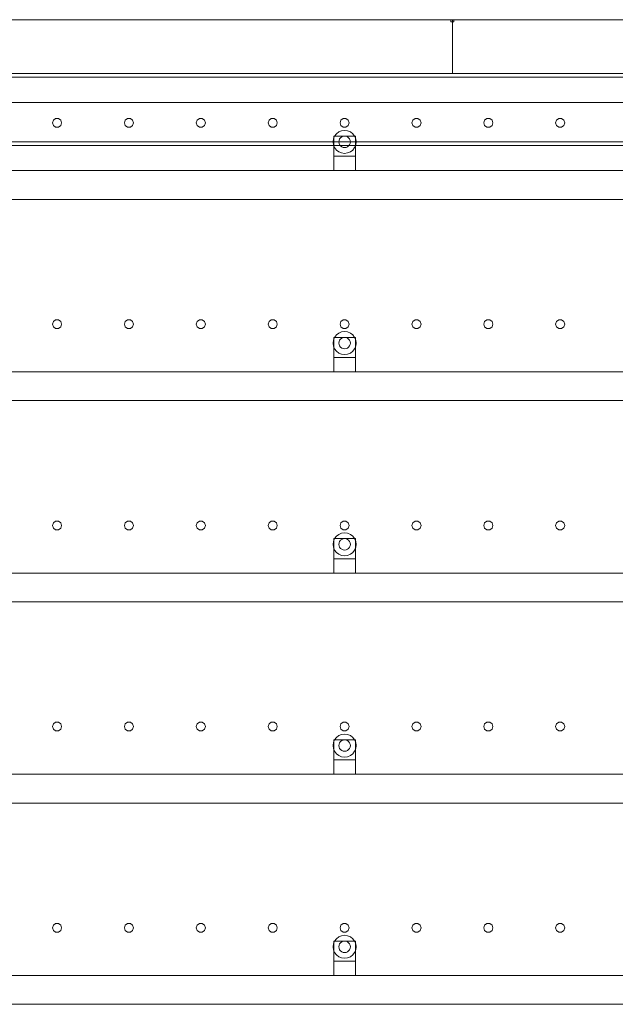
# Model space of a CAD drawing. Header units: millimetres. Extents: x -4395 to 65662, y -65530 to 6847.
# Tile 996 of 1034: x 55609 to 56438, y 1630 to 3000. Entities that reach past the tile are written whole.
import ezdxf

# ---------------------------------------------------------------- set-up
doc = ezdxf.new("R2010")
doc.units = ezdxf.units.MM
doc.layers.add('lateral_secador', color=7, linetype='Continuous', lineweight=0)

msp = doc.modelspace()

# ---------------------------------------------------------------- linework, layer by layer
at = {"layer": 'lateral_secador'}
for p, q in [((55211.134, 3000), (56211.134, 3000)), ((56209.134, 3000), (56213.134, 3000)), ((56209.134, 3000), (56209.134, 2997)), ((56209.134, 2997), (56213.134, 2997)), ((56211.134, 2925), (56211.134, 3000)), ((56211.134, 3000), (57211.134, 3000)), ((56213.134, 2997), (56213.134, 3000)), ((40461.134, 2925), (60461.134, 2925)), ((40461.134, 2920), (60461.134, 2920)), ((55211.134, 2925), (56211.134, 2925)), ((55561.134, 2925), (56461.134, 2925)), ((56211.134, 2925), (57211.134, 2925)), ((40461.134, 2885), (60461.134, 2885)), ((55655.997, 2860.082), (55654.784, 2856.35)), ((55654.784, 2856.35), (55655.997, 2852.618)), ((55659.172, 2862.389), (55655.997, 2860.082)), ((55655.997, 2852.618), (55659.172, 2850.311)), ((55663.096, 2862.389), (55659.172, 2862.389)), ((55659.172, 2850.311), (55663.096, 2850.311)), ((55666.271, 2860.082), (55663.096, 2862.389)), ((55663.096, 2850.311), (55666.271, 2852.618)), ((55667.484, 2856.35), (55666.271, 2860.082)), ((55666.271, 2852.618), (55667.484, 2856.35)), ((55755.997, 2860.082), (55754.784, 2856.35)), ((55754.784, 2856.35), (55755.997, 2852.618)), ((55759.172, 2862.389), (55755.997, 2860.082)), ((55755.997, 2852.618), (55759.172, 2850.311)), ((55763.096, 2862.389), (55759.172, 2862.389)), ((55759.172, 2850.311), (55763.096, 2850.311)), ((55766.271, 2860.082), (55763.096, 2862.389)), ((55763.096, 2850.311), (55766.271, 2852.618)), ((55767.484, 2856.35), (55766.271, 2860.082)), ((55766.271, 2852.618), (55767.484, 2856.35)), ((55855.997, 2860.082), (55854.784, 2856.35)), ((55854.784, 2856.35), (55855.997, 2852.618)), ((55859.172, 2862.389), (55855.997, 2860.082)), ((55855.997, 2852.618), (55859.172, 2850.311)), ((55863.096, 2862.389), (55859.172, 2862.389)), ((55859.172, 2850.311), (55863.096, 2850.311)), ((55866.271, 2860.082), (55863.096, 2862.389)), ((55863.096, 2850.311), (55866.271, 2852.618)), ((55867.484, 2856.35), (55866.271, 2860.082)), ((55866.271, 2852.618), (55867.484, 2856.35)), ((55955.997, 2860.082), (55954.784, 2856.35)), ((55954.784, 2856.35), (55955.997, 2852.618)), ((55959.172, 2862.389), (55955.997, 2860.082)), ((55955.997, 2852.618), (55959.172, 2850.311)), ((55963.096, 2862.389), (55959.172, 2862.389)), ((55959.172, 2850.311), (55963.096, 2850.311)), ((55966.271, 2860.082), (55963.096, 2862.389)), ((55963.096, 2850.311), (55966.271, 2852.618)), ((55967.484, 2856.35), (55966.271, 2860.082)), ((55966.271, 2852.618), (55967.484, 2856.35)), ((56055.997, 2860.082), (56054.784, 2856.35)), ((56054.784, 2856.35), (56055.997, 2852.618)), ((56059.172, 2862.389), (56055.997, 2860.082)), ((56055.997, 2852.618), (56059.172, 2850.311)), ((56063.096, 2862.389), (56059.172, 2862.389)), ((56059.172, 2850.311), (56063.096, 2850.311)), ((56066.271, 2860.082), (56063.096, 2862.389)), ((56063.096, 2850.311), (56066.271, 2852.618)), ((56067.484, 2856.35), (56066.271, 2860.082)), ((56066.271, 2852.618), (56067.484, 2856.35)), ((56155.997, 2860.082), (56154.784, 2856.35)), ((56154.784, 2856.35), (56155.997, 2852.618)), ((56159.172, 2862.389), (56155.997, 2860.082)), ((56155.997, 2852.618), (56159.172, 2850.311)), ((56163.096, 2862.389), (56159.172, 2862.389)), ((56159.172, 2850.311), (56163.096, 2850.311)), ((56166.271, 2860.082), (56163.096, 2862.389)), ((56163.096, 2850.311), (56166.271, 2852.618)), ((56167.484, 2856.35), (56166.271, 2860.082)), ((56166.271, 2852.618), (56167.484, 2856.35)), ((56255.997, 2860.082), (56254.784, 2856.35)), ((56254.784, 2856.35), (56255.997, 2852.618)), ((56259.172, 2862.389), (56255.997, 2860.082)), ((56255.997, 2852.618), (56259.172, 2850.311)), ((56263.096, 2862.389), (56259.172, 2862.389)), ((56259.172, 2850.311), (56263.096, 2850.311)), ((56266.271, 2860.082), (56263.096, 2862.389)), ((56263.096, 2850.311), (56266.271, 2852.618)), ((56267.484, 2856.35), (56266.271, 2860.082)), ((56266.271, 2852.618), (56267.484, 2856.35)), ((56355.997, 2860.082), (56354.784, 2856.35)), ((56354.784, 2856.35), (56355.997, 2852.618)), ((56359.172, 2862.389), (56355.997, 2860.082)), ((56355.997, 2852.618), (56359.172, 2850.311)), ((56363.096, 2862.389), (56359.172, 2862.389)), ((56359.172, 2850.311), (56363.096, 2850.311)), ((56366.271, 2860.082), (56363.096, 2862.389)), ((56363.096, 2850.311), (56366.271, 2852.618)), ((56367.484, 2856.35), (56366.271, 2860.082)), ((56366.271, 2852.618), (56367.484, 2856.35)), ((56047.277, 2838), (56045.679, 2834.141)), ((56046.134, 2838), (56076.134, 2838)), ((56046.134, 2838), (56046.134, 2810)), ((56049.82, 2841.314), (56047.277, 2838)), ((56053.134, 2843.856), (56049.82, 2841.314)), ((56056.993, 2845.455), (56053.134, 2843.856)), ((56057.134, 2836.928), (56055.477, 2835.657)), ((56061.134, 2846), (56056.993, 2845.455)), ((56059.063, 2837.727), (56057.134, 2836.928)), ((56061.134, 2838), (56059.063, 2837.727)), ((56065.275, 2845.455), (56061.134, 2846)), ((56063.204, 2837.727), (56061.134, 2838)), ((56065.134, 2836.928), (56063.204, 2837.727)), ((56066.791, 2835.657), (56065.134, 2836.928)), ((56069.134, 2843.856), (56065.275, 2845.455)), ((56072.448, 2841.314), (56069.134, 2843.856)), ((56074.99, 2838), (56072.448, 2841.314)), ((56076.589, 2834.141), (56074.99, 2838)), ((56076.134, 2810), (56076.134, 2838)), ((40461.134, 2830), (60461.134, 2830)), ((40461.134, 2825), (60461.134, 2825)), ((56045.679, 2834.141), (56045.134, 2830)), ((56045.134, 2830), (56045.679, 2825.859)), ((56045.679, 2825.859), (56047.277, 2822)), ((56053.406, 2832.071), (56053.134, 2830)), ((56053.134, 2830), (56053.406, 2827.929)), ((56054.206, 2834), (56053.406, 2832.071)), ((56053.406, 2827.929), (56054.206, 2826)), ((56055.477, 2835.657), (56054.206, 2834)), ((56054.206, 2826), (56055.477, 2824.343)), ((56055.477, 2824.343), (56057.134, 2823.072)), ((56057.134, 2823.072), (56059.063, 2822.273)), ((56059.063, 2822.273), (56061.134, 2822)), ((56061.134, 2822), (56063.204, 2822.273)), ((56063.204, 2822.273), (56065.134, 2823.072)), ((56065.134, 2823.072), (56066.791, 2824.343)), ((56068.062, 2834), (56066.791, 2835.657)), ((56066.791, 2824.343), (56068.062, 2826)), ((56068.861, 2832.071), (56068.062, 2834)), ((56068.062, 2826), (56068.861, 2827.929)), ((56069.134, 2830), (56068.861, 2832.071)), ((56068.861, 2827.929), (56069.134, 2830)), ((56074.99, 2822), (56076.589, 2825.859)), ((56077.134, 2830), (56076.589, 2834.141)), ((56076.589, 2825.859), (56077.134, 2830)), ((56046.134, 2810), (56076.134, 2810)), ((56046.134, 2810), (56046.134, 2790)), ((56047.277, 2822), (56049.82, 2818.686)), ((56049.82, 2818.686), (56053.134, 2816.144)), ((56053.134, 2816.144), (56056.993, 2814.545)), ((56056.993, 2814.545), (56061.134, 2814)), ((56061.134, 2814), (56065.275, 2814.545)), ((56065.275, 2814.545), (56069.134, 2816.144)), ((56069.134, 2816.144), (56072.448, 2818.686)), ((56072.448, 2818.686), (56074.99, 2822)), ((56076.134, 2790), (56076.134, 2810)), ((40811.134, 2790), (60111.134, 2790)), ((56046.134, 2790), (56076.134, 2790)), ((40811.134, 2750), (60111.134, 2750)), ((55655.997, 2580.082), (55654.784, 2576.35)), ((55654.784, 2576.35), (55655.997, 2572.618)), ((55659.172, 2582.389), (55655.997, 2580.082)), ((55663.096, 2582.389), (55659.172, 2582.389)), ((55666.271, 2580.082), (55663.096, 2582.389)), ((55667.484, 2576.35), (55666.271, 2580.082)), ((55666.271, 2572.618), (55667.484, 2576.35)), ((55755.997, 2580.082), (55754.784, 2576.35)), ((55754.784, 2576.35), (55755.997, 2572.618)), ((55759.172, 2582.389), (55755.997, 2580.082)), ((55763.096, 2582.389), (55759.172, 2582.389)), ((55766.271, 2580.082), (55763.096, 2582.389)), ((55767.484, 2576.35), (55766.271, 2580.082)), ((55766.271, 2572.618), (55767.484, 2576.35)), ((55855.997, 2580.082), (55854.784, 2576.35)), ((55854.784, 2576.35), (55855.997, 2572.618)), ((55859.172, 2582.389), (55855.997, 2580.082)), ((55863.096, 2582.389), (55859.172, 2582.389)), ((55866.271, 2580.082), (55863.096, 2582.389)), ((55867.484, 2576.35), (55866.271, 2580.082)), ((55866.271, 2572.618), (55867.484, 2576.35)), ((55955.997, 2580.082), (55954.784, 2576.35)), ((55954.784, 2576.35), (55955.997, 2572.618)), ((55959.172, 2582.389), (55955.997, 2580.082)), ((55963.096, 2582.389), (55959.172, 2582.389)), ((55966.271, 2580.082), (55963.096, 2582.389)), ((55967.484, 2576.35), (55966.271, 2580.082)), ((55966.271, 2572.618), (55967.484, 2576.35)), ((56055.997, 2580.082), (56054.784, 2576.35)), ((56054.784, 2576.35), (56055.997, 2572.618)), ((56059.172, 2582.389), (56055.997, 2580.082)), ((56063.096, 2582.389), (56059.172, 2582.389)), ((56066.271, 2580.082), (56063.096, 2582.389)), ((56067.484, 2576.35), (56066.271, 2580.082)), ((56066.271, 2572.618), (56067.484, 2576.35)), ((56155.997, 2580.082), (56154.784, 2576.35)), ((56154.784, 2576.35), (56155.997, 2572.618)), ((56159.172, 2582.389), (56155.997, 2580.082)), ((56163.096, 2582.389), (56159.172, 2582.389)), ((56166.271, 2580.082), (56163.096, 2582.389)), ((56167.484, 2576.35), (56166.271, 2580.082)), ((56166.271, 2572.618), (56167.484, 2576.35)), ((56255.997, 2580.082), (56254.784, 2576.35)), ((56254.784, 2576.35), (56255.997, 2572.618)), ((56259.172, 2582.389), (56255.997, 2580.082)), ((56263.096, 2582.389), (56259.172, 2582.389)), ((56266.271, 2580.082), (56263.096, 2582.389)), ((56267.484, 2576.35), (56266.271, 2580.082)), ((56266.271, 2572.618), (56267.484, 2576.35)), ((56355.997, 2580.082), (56354.784, 2576.35)), ((56354.784, 2576.35), (56355.997, 2572.618)), ((56359.172, 2582.389), (56355.997, 2580.082)), ((56363.096, 2582.389), (56359.172, 2582.389)), ((56366.271, 2580.082), (56363.096, 2582.389)), ((56367.484, 2576.35), (56366.271, 2580.082)), ((56366.271, 2572.618), (56367.484, 2576.35)), ((55655.997, 2572.618), (55659.172, 2570.311)), ((55659.172, 2570.311), (55663.096, 2570.311)), ((55663.096, 2570.311), (55666.271, 2572.618)), ((55755.997, 2572.618), (55759.172, 2570.311)), ((55759.172, 2570.311), (55763.096, 2570.311)), ((55763.096, 2570.311), (55766.271, 2572.618)), ((55855.997, 2572.618), (55859.172, 2570.311)), ((55859.172, 2570.311), (55863.096, 2570.311)), ((55863.096, 2570.311), (55866.271, 2572.618)), ((55955.997, 2572.618), (55959.172, 2570.311)), ((55959.172, 2570.311), (55963.096, 2570.311)), ((55963.096, 2570.311), (55966.271, 2572.618)), ((56053.134, 2563.856), (56049.82, 2561.314)), ((56056.993, 2565.455), (56053.134, 2563.856)), ((56055.997, 2572.618), (56059.172, 2570.311)), ((56061.134, 2566), (56056.993, 2565.455)), ((56059.172, 2570.311), (56063.096, 2570.311)), ((56065.275, 2565.455), (56061.134, 2566)), ((56063.096, 2570.311), (56066.271, 2572.618)), ((56069.134, 2563.856), (56065.275, 2565.455)), ((56072.448, 2561.314), (56069.134, 2563.856)), ((56155.997, 2572.618), (56159.172, 2570.311)), ((56159.172, 2570.311), (56163.096, 2570.311)), ((56163.096, 2570.311), (56166.271, 2572.618)), ((56255.997, 2572.618), (56259.172, 2570.311)), ((56259.172, 2570.311), (56263.096, 2570.311)), ((56263.096, 2570.311), (56266.271, 2572.618)), ((56355.997, 2572.618), (56359.172, 2570.311)), ((56359.172, 2570.311), (56363.096, 2570.311)), ((56363.096, 2570.311), (56366.271, 2572.618)), ((56045.679, 2554.141), (56045.134, 2550)), ((56045.134, 2550), (56045.679, 2545.859)), ((56047.277, 2558), (56045.679, 2554.141)), ((56046.134, 2558), (56076.134, 2558)), ((56046.134, 2558), (56046.134, 2530)), ((56049.82, 2561.314), (56047.277, 2558)), ((56053.406, 2552.071), (56053.134, 2550)), ((56053.134, 2550), (56053.406, 2547.929)), ((56054.206, 2554), (56053.406, 2552.071)), ((56055.477, 2555.657), (56054.206, 2554)), ((56057.134, 2556.928), (56055.477, 2555.657)), ((56059.063, 2557.727), (56057.134, 2556.928)), ((56061.134, 2558), (56059.063, 2557.727)), ((56063.204, 2557.727), (56061.134, 2558)), ((56065.134, 2556.928), (56063.204, 2557.727)), ((56066.791, 2555.657), (56065.134, 2556.928)), ((56068.062, 2554), (56066.791, 2555.657)), ((56068.861, 2552.071), (56068.062, 2554)), ((56069.134, 2550), (56068.861, 2552.071)), ((56068.861, 2547.929), (56069.134, 2550)), ((56074.99, 2558), (56072.448, 2561.314)), ((56076.589, 2554.141), (56074.99, 2558)), ((56076.134, 2530), (56076.134, 2558)), ((56077.134, 2550), (56076.589, 2554.141)), ((56076.589, 2545.859), (56077.134, 2550)), ((56045.679, 2545.859), (56047.277, 2542)), ((56047.277, 2542), (56049.82, 2538.686)), ((56049.82, 2538.686), (56053.134, 2536.144)), ((56053.134, 2536.144), (56056.993, 2534.545)), ((56053.406, 2547.929), (56054.206, 2546)), ((56054.206, 2546), (56055.477, 2544.343)), ((56055.477, 2544.343), (56057.134, 2543.072)), ((56056.993, 2534.545), (56061.134, 2534)), ((56057.134, 2543.072), (56059.063, 2542.273)), ((56059.063, 2542.273), (56061.134, 2542)), ((56061.134, 2542), (56063.204, 2542.273)), ((56061.134, 2534), (56065.275, 2534.545)), ((56063.204, 2542.273), (56065.134, 2543.072)), ((56065.134, 2543.072), (56066.791, 2544.343)), ((56065.275, 2534.545), (56069.134, 2536.144)), ((56066.791, 2544.343), (56068.062, 2546)), ((56068.062, 2546), (56068.861, 2547.929)), ((56069.134, 2536.144), (56072.448, 2538.686)), ((56072.448, 2538.686), (56074.99, 2542)), ((56074.99, 2542), (56076.589, 2545.859)), ((56046.134, 2530), (56076.134, 2530)), ((56046.134, 2530), (56046.134, 2510)), ((56076.134, 2510), (56076.134, 2530)), ((40811.134, 2510), (60111.134, 2510)), ((56046.134, 2510), (56076.134, 2510)), ((40811.134, 2470), (60111.134, 2470)), ((55659.172, 2302.389), (55655.997, 2300.082)), ((55663.096, 2302.389), (55659.172, 2302.389)), ((55666.271, 2300.082), (55663.096, 2302.389)), ((55759.172, 2302.389), (55755.997, 2300.082)), ((55763.096, 2302.389), (55759.172, 2302.389)), ((55766.271, 2300.082), (55763.096, 2302.389)), ((55859.172, 2302.389), (55855.997, 2300.082)), ((55863.096, 2302.389), (55859.172, 2302.389)), ((55866.271, 2300.082), (55863.096, 2302.389)), ((55959.172, 2302.389), (55955.997, 2300.082)), ((55963.096, 2302.389), (55959.172, 2302.389)), ((55966.271, 2300.082), (55963.096, 2302.389)), ((56059.172, 2302.389), (56055.997, 2300.082)), ((56063.096, 2302.389), (56059.172, 2302.389)), ((56066.271, 2300.082), (56063.096, 2302.389)), ((56159.172, 2302.389), (56155.997, 2300.082)), ((56163.096, 2302.389), (56159.172, 2302.389)), ((56166.271, 2300.082), (56163.096, 2302.389)), ((56259.172, 2302.389), (56255.997, 2300.082)), ((56263.096, 2302.389), (56259.172, 2302.389)), ((56266.271, 2300.082), (56263.096, 2302.389)), ((56359.172, 2302.389), (56355.997, 2300.082)), ((56363.096, 2302.389), (56359.172, 2302.389)), ((56366.271, 2300.082), (56363.096, 2302.389)), ((55655.997, 2300.082), (55654.784, 2296.35)), ((55654.784, 2296.35), (55655.997, 2292.618)), ((55655.997, 2292.618), (55659.172, 2290.311)), ((55659.172, 2290.311), (55663.096, 2290.311)), ((55663.096, 2290.311), (55666.271, 2292.618)), ((55667.484, 2296.35), (55666.271, 2300.082)), ((55666.271, 2292.618), (55667.484, 2296.35)), ((55755.997, 2300.082), (55754.784, 2296.35)), ((55754.784, 2296.35), (55755.997, 2292.618)), ((55755.997, 2292.618), (55759.172, 2290.311)), ((55759.172, 2290.311), (55763.096, 2290.311)), ((55763.096, 2290.311), (55766.271, 2292.618)), ((55767.484, 2296.35), (55766.271, 2300.082)), ((55766.271, 2292.618), (55767.484, 2296.35)), ((55855.997, 2300.082), (55854.784, 2296.35)), ((55854.784, 2296.35), (55855.997, 2292.618)), ((55855.997, 2292.618), (55859.172, 2290.311)), ((55859.172, 2290.311), (55863.096, 2290.311)), ((55863.096, 2290.311), (55866.271, 2292.618)), ((55867.484, 2296.35), (55866.271, 2300.082)), ((55866.271, 2292.618), (55867.484, 2296.35)), ((55955.997, 2300.082), (55954.784, 2296.35)), ((55954.784, 2296.35), (55955.997, 2292.618)), ((55955.997, 2292.618), (55959.172, 2290.311)), ((55959.172, 2290.311), (55963.096, 2290.311)), ((55963.096, 2290.311), (55966.271, 2292.618)), ((55967.484, 2296.35), (55966.271, 2300.082)), ((55966.271, 2292.618), (55967.484, 2296.35)), ((56055.997, 2300.082), (56054.784, 2296.35)), ((56054.784, 2296.35), (56055.997, 2292.618)), ((56055.997, 2292.618), (56059.172, 2290.311)), ((56059.172, 2290.311), (56063.096, 2290.311)), ((56063.096, 2290.311), (56066.271, 2292.618)), ((56067.484, 2296.35), (56066.271, 2300.082)), ((56066.271, 2292.618), (56067.484, 2296.35)), ((56155.997, 2300.082), (56154.784, 2296.35)), ((56154.784, 2296.35), (56155.997, 2292.618)), ((56155.997, 2292.618), (56159.172, 2290.311)), ((56159.172, 2290.311), (56163.096, 2290.311)), ((56163.096, 2290.311), (56166.271, 2292.618)), ((56167.484, 2296.35), (56166.271, 2300.082)), ((56166.271, 2292.618), (56167.484, 2296.35)), ((56255.997, 2300.082), (56254.784, 2296.35)), ((56254.784, 2296.35), (56255.997, 2292.618)), ((56255.997, 2292.618), (56259.172, 2290.311)), ((56259.172, 2290.311), (56263.096, 2290.311)), ((56263.096, 2290.311), (56266.271, 2292.618)), ((56267.484, 2296.35), (56266.271, 2300.082)), ((56266.271, 2292.618), (56267.484, 2296.35)), ((56355.997, 2300.082), (56354.784, 2296.35)), ((56354.784, 2296.35), (56355.997, 2292.618)), ((56355.997, 2292.618), (56359.172, 2290.311)), ((56359.172, 2290.311), (56363.096, 2290.311)), ((56363.096, 2290.311), (56366.271, 2292.618)), ((56367.484, 2296.35), (56366.271, 2300.082)), ((56366.271, 2292.618), (56367.484, 2296.35)), ((56047.277, 2278), (56045.679, 2274.141)), ((56046.134, 2278), (56076.134, 2278)), ((56046.134, 2278), (56046.134, 2250)), ((56049.82, 2281.314), (56047.277, 2278)), ((56053.134, 2283.856), (56049.82, 2281.314)), ((56056.993, 2285.455), (56053.134, 2283.856)), ((56055.477, 2275.657), (56054.206, 2274)), ((56057.134, 2276.928), (56055.477, 2275.657)), ((56061.134, 2286), (56056.993, 2285.455)), ((56059.063, 2277.727), (56057.134, 2276.928)), ((56061.134, 2278), (56059.063, 2277.727)), ((56065.275, 2285.455), (56061.134, 2286)), ((56063.204, 2277.727), (56061.134, 2278)), ((56065.134, 2276.928), (56063.204, 2277.727)), ((56066.791, 2275.657), (56065.134, 2276.928)), ((56069.134, 2283.856), (56065.275, 2285.455)), ((56068.062, 2274), (56066.791, 2275.657)), ((56072.448, 2281.314), (56069.134, 2283.856)), ((56074.99, 2278), (56072.448, 2281.314)), ((56076.589, 2274.141), (56074.99, 2278)), ((56076.134, 2250), (56076.134, 2278)), ((56045.679, 2274.141), (56045.134, 2270)), ((56045.134, 2270), (56045.679, 2265.859)), ((56045.679, 2265.859), (56047.277, 2262)), ((56047.277, 2262), (56049.82, 2258.686)), ((56053.406, 2272.071), (56053.134, 2270)), ((56053.134, 2270), (56053.406, 2267.929)), ((56054.206, 2274), (56053.406, 2272.071)), ((56053.406, 2267.929), (56054.206, 2266)), ((56054.206, 2266), (56055.477, 2264.343)), ((56055.477, 2264.343), (56057.134, 2263.072)), ((56057.134, 2263.072), (56059.063, 2262.273)), ((56059.063, 2262.273), (56061.134, 2262)), ((56061.134, 2262), (56063.204, 2262.273)), ((56063.204, 2262.273), (56065.134, 2263.072)), ((56065.134, 2263.072), (56066.791, 2264.343)), ((56066.791, 2264.343), (56068.062, 2266)), ((56068.861, 2272.071), (56068.062, 2274)), ((56068.062, 2266), (56068.861, 2267.929)), ((56069.134, 2270), (56068.861, 2272.071)), ((56068.861, 2267.929), (56069.134, 2270)), ((56072.448, 2258.686), (56074.99, 2262)), ((56074.99, 2262), (56076.589, 2265.859)), ((56077.134, 2270), (56076.589, 2274.141)), ((56076.589, 2265.859), (56077.134, 2270)), ((56046.134, 2250), (56076.134, 2250)), ((56046.134, 2250), (56046.134, 2230)), ((56049.82, 2258.686), (56053.134, 2256.144)), ((56053.134, 2256.144), (56056.993, 2254.545)), ((56056.993, 2254.545), (56061.134, 2254)), ((56061.134, 2254), (56065.275, 2254.545)), ((56065.275, 2254.545), (56069.134, 2256.144)), ((56069.134, 2256.144), (56072.448, 2258.686)), ((56076.134, 2230), (56076.134, 2250)), ((40811.134, 2230), (60111.134, 2230)), ((56046.134, 2230), (56076.134, 2230)), ((40811.134, 2190), (60111.134, 2190)), ((55655.997, 2020.082), (55654.784, 2016.35)), ((55654.784, 2016.35), (55655.997, 2012.618)), ((55659.172, 2022.389), (55655.997, 2020.082)), ((55663.096, 2022.389), (55659.172, 2022.389)), ((55666.271, 2020.082), (55663.096, 2022.389)), ((55667.484, 2016.35), (55666.271, 2020.082)), ((55666.271, 2012.618), (55667.484, 2016.35)), ((55755.997, 2020.082), (55754.784, 2016.35)), ((55754.784, 2016.35), (55755.997, 2012.618)), ((55759.172, 2022.389), (55755.997, 2020.082)), ((55763.096, 2022.389), (55759.172, 2022.389)), ((55766.271, 2020.082), (55763.096, 2022.389)), ((55767.484, 2016.35), (55766.271, 2020.082)), ((55766.271, 2012.618), (55767.484, 2016.35)), ((55855.997, 2020.082), (55854.784, 2016.35)), ((55854.784, 2016.35), (55855.997, 2012.618)), ((55859.172, 2022.389), (55855.997, 2020.082)), ((55863.096, 2022.389), (55859.172, 2022.389)), ((55866.271, 2020.082), (55863.096, 2022.389)), ((55867.484, 2016.35), (55866.271, 2020.082)), ((55866.271, 2012.618), (55867.484, 2016.35)), ((55955.997, 2020.082), (55954.784, 2016.35)), ((55954.784, 2016.35), (55955.997, 2012.618)), ((55959.172, 2022.389), (55955.997, 2020.082)), ((55963.096, 2022.389), (55959.172, 2022.389)), ((55966.271, 2020.082), (55963.096, 2022.389)), ((55967.484, 2016.35), (55966.271, 2020.082)), ((55966.271, 2012.618), (55967.484, 2016.35)), ((56055.997, 2020.082), (56054.784, 2016.35)), ((56054.784, 2016.35), (56055.997, 2012.618)), ((56059.172, 2022.389), (56055.997, 2020.082)), ((56063.096, 2022.389), (56059.172, 2022.389)), ((56066.271, 2020.082), (56063.096, 2022.389)), ((56067.484, 2016.35), (56066.271, 2020.082)), ((56066.271, 2012.618), (56067.484, 2016.35)), ((56155.997, 2020.082), (56154.784, 2016.35)), ((56154.784, 2016.35), (56155.997, 2012.618)), ((56159.172, 2022.389), (56155.997, 2020.082)), ((56163.096, 2022.389), (56159.172, 2022.389)), ((56166.271, 2020.082), (56163.096, 2022.389)), ((56167.484, 2016.35), (56166.271, 2020.082)), ((56166.271, 2012.618), (56167.484, 2016.35)), ((56255.997, 2020.082), (56254.784, 2016.35)), ((56254.784, 2016.35), (56255.997, 2012.618)), ((56259.172, 2022.389), (56255.997, 2020.082)), ((56263.096, 2022.389), (56259.172, 2022.389)), ((56266.271, 2020.082), (56263.096, 2022.389)), ((56267.484, 2016.35), (56266.271, 2020.082)), ((56266.271, 2012.618), (56267.484, 2016.35)), ((56355.997, 2020.082), (56354.784, 2016.35)), ((56354.784, 2016.35), (56355.997, 2012.618)), ((56359.172, 2022.389), (56355.997, 2020.082)), ((56363.096, 2022.389), (56359.172, 2022.389)), ((56366.271, 2020.082), (56363.096, 2022.389)), ((56367.484, 2016.35), (56366.271, 2020.082)), ((56366.271, 2012.618), (56367.484, 2016.35)), ((55655.997, 2012.618), (55659.172, 2010.311)), ((55659.172, 2010.311), (55663.096, 2010.311)), ((55663.096, 2010.311), (55666.271, 2012.618)), ((55755.997, 2012.618), (55759.172, 2010.311)), ((55759.172, 2010.311), (55763.096, 2010.311)), ((55763.096, 2010.311), (55766.271, 2012.618)), ((55855.997, 2012.618), (55859.172, 2010.311)), ((55859.172, 2010.311), (55863.096, 2010.311)), ((55863.096, 2010.311), (55866.271, 2012.618)), ((55955.997, 2012.618), (55959.172, 2010.311)), ((55959.172, 2010.311), (55963.096, 2010.311)), ((55963.096, 2010.311), (55966.271, 2012.618)), ((56049.82, 2001.314), (56047.277, 1998)), ((56053.134, 2003.856), (56049.82, 2001.314)), ((56056.993, 2005.455), (56053.134, 2003.856)), ((56055.997, 2012.618), (56059.172, 2010.311)), ((56061.134, 2006), (56056.993, 2005.455)), ((56059.172, 2010.311), (56063.096, 2010.311)), ((56065.275, 2005.455), (56061.134, 2006)), ((56063.096, 2010.311), (56066.271, 2012.618)), ((56069.134, 2003.856), (56065.275, 2005.455)), ((56072.448, 2001.314), (56069.134, 2003.856)), ((56074.99, 1998), (56072.448, 2001.314)), ((56155.997, 2012.618), (56159.172, 2010.311)), ((56159.172, 2010.311), (56163.096, 2010.311)), ((56163.096, 2010.311), (56166.271, 2012.618)), ((56255.997, 2012.618), (56259.172, 2010.311)), ((56259.172, 2010.311), (56263.096, 2010.311)), ((56263.096, 2010.311), (56266.271, 2012.618)), ((56355.997, 2012.618), (56359.172, 2010.311)), ((56359.172, 2010.311), (56363.096, 2010.311)), ((56363.096, 2010.311), (56366.271, 2012.618)), ((56045.679, 1994.141), (56045.134, 1990)), ((56045.134, 1990), (56045.679, 1985.859)), ((56047.277, 1998), (56045.679, 1994.141)), ((56046.134, 1998), (56076.134, 1998)), ((56046.134, 1998), (56046.134, 1970)), ((56053.406, 1992.071), (56053.134, 1990)), ((56053.134, 1990), (56053.406, 1987.929)), ((56054.206, 1994), (56053.406, 1992.071)), ((56053.406, 1987.929), (56054.206, 1986)), ((56055.477, 1995.657), (56054.206, 1994)), ((56057.134, 1996.928), (56055.477, 1995.657)), ((56059.063, 1997.727), (56057.134, 1996.928)), ((56061.134, 1998), (56059.063, 1997.727)), ((56063.204, 1997.727), (56061.134, 1998)), ((56065.134, 1996.928), (56063.204, 1997.727)), ((56066.791, 1995.657), (56065.134, 1996.928)), ((56068.062, 1994), (56066.791, 1995.657)), ((56068.861, 1992.071), (56068.062, 1994)), ((56068.062, 1986), (56068.861, 1987.929)), ((56069.134, 1990), (56068.861, 1992.071)), ((56068.861, 1987.929), (56069.134, 1990)), ((56076.589, 1994.141), (56074.99, 1998)), ((56076.134, 1970), (56076.134, 1998)), ((56077.134, 1990), (56076.589, 1994.141)), ((56076.589, 1985.859), (56077.134, 1990)), ((56045.679, 1985.859), (56047.277, 1982)), ((56047.277, 1982), (56049.82, 1978.686)), ((56049.82, 1978.686), (56053.134, 1976.144)), ((56053.134, 1976.144), (56056.993, 1974.545)), ((56054.206, 1986), (56055.477, 1984.343)), ((56055.477, 1984.343), (56057.134, 1983.072)), ((56056.993, 1974.545), (56061.134, 1974)), ((56057.134, 1983.072), (56059.063, 1982.273)), ((56059.063, 1982.273), (56061.134, 1982)), ((56061.134, 1982), (56063.204, 1982.273)), ((56061.134, 1974), (56065.275, 1974.545)), ((56063.204, 1982.273), (56065.134, 1983.072)), ((56065.134, 1983.072), (56066.791, 1984.343)), ((56065.275, 1974.545), (56069.134, 1976.144)), ((56066.791, 1984.343), (56068.062, 1986)), ((56069.134, 1976.144), (56072.448, 1978.686)), ((56072.448, 1978.686), (56074.99, 1982)), ((56074.99, 1982), (56076.589, 1985.859)), ((56046.134, 1970), (56076.134, 1970)), ((56046.134, 1970), (56046.134, 1950)), ((56076.134, 1950), (56076.134, 1970)), ((40811.134, 1950), (60111.134, 1950)), ((56046.134, 1950), (56076.134, 1950)), ((40811.134, 1910), (60111.134, 1910)), ((55655.997, 1740.082), (55654.784, 1736.35)), ((55659.172, 1742.389), (55655.997, 1740.082)), ((55663.096, 1742.389), (55659.172, 1742.389)), ((55666.271, 1740.082), (55663.096, 1742.389)), ((55667.484, 1736.35), (55666.271, 1740.082)), ((55755.997, 1740.082), (55754.784, 1736.35)), ((55759.172, 1742.389), (55755.997, 1740.082)), ((55763.096, 1742.389), (55759.172, 1742.389)), ((55766.271, 1740.082), (55763.096, 1742.389)), ((55767.484, 1736.35), (55766.271, 1740.082)), ((55855.997, 1740.082), (55854.784, 1736.35)), ((55859.172, 1742.389), (55855.997, 1740.082)), ((55863.096, 1742.389), (55859.172, 1742.389)), ((55866.271, 1740.082), (55863.096, 1742.389)), ((55867.484, 1736.35), (55866.271, 1740.082)), ((55955.997, 1740.082), (55954.784, 1736.35)), ((55959.172, 1742.389), (55955.997, 1740.082)), ((55963.096, 1742.389), (55959.172, 1742.389)), ((55966.271, 1740.082), (55963.096, 1742.389)), ((55967.484, 1736.35), (55966.271, 1740.082)), ((56055.997, 1740.082), (56054.784, 1736.35)), ((56059.172, 1742.389), (56055.997, 1740.082)), ((56063.096, 1742.389), (56059.172, 1742.389)), ((56066.271, 1740.082), (56063.096, 1742.389)), ((56067.484, 1736.35), (56066.271, 1740.082)), ((56155.997, 1740.082), (56154.784, 1736.35)), ((56159.172, 1742.389), (56155.997, 1740.082)), ((56163.096, 1742.389), (56159.172, 1742.389)), ((56166.271, 1740.082), (56163.096, 1742.389)), ((56167.484, 1736.35), (56166.271, 1740.082)), ((56255.997, 1740.082), (56254.784, 1736.35)), ((56259.172, 1742.389), (56255.997, 1740.082)), ((56263.096, 1742.389), (56259.172, 1742.389)), ((56266.271, 1740.082), (56263.096, 1742.389)), ((56267.484, 1736.35), (56266.271, 1740.082)), ((56355.997, 1740.082), (56354.784, 1736.35)), ((56359.172, 1742.389), (56355.997, 1740.082)), ((56363.096, 1742.389), (56359.172, 1742.389)), ((56366.271, 1740.082), (56363.096, 1742.389)), ((56367.484, 1736.35), (56366.271, 1740.082)), ((55654.784, 1736.35), (55655.997, 1732.618)), ((55655.997, 1732.618), (55659.172, 1730.311)), ((55659.172, 1730.311), (55663.096, 1730.311)), ((55663.096, 1730.311), (55666.271, 1732.618)), ((55666.271, 1732.618), (55667.484, 1736.35)), ((55754.784, 1736.35), (55755.997, 1732.618)), ((55755.997, 1732.618), (55759.172, 1730.311)), ((55759.172, 1730.311), (55763.096, 1730.311)), ((55763.096, 1730.311), (55766.271, 1732.618)), ((55766.271, 1732.618), (55767.484, 1736.35)), ((55854.784, 1736.35), (55855.997, 1732.618)), ((55855.997, 1732.618), (55859.172, 1730.311)), ((55859.172, 1730.311), (55863.096, 1730.311)), ((55863.096, 1730.311), (55866.271, 1732.618)), ((55866.271, 1732.618), (55867.484, 1736.35)), ((55954.784, 1736.35), (55955.997, 1732.618)), ((55955.997, 1732.618), (55959.172, 1730.311)), ((55959.172, 1730.311), (55963.096, 1730.311)), ((55963.096, 1730.311), (55966.271, 1732.618)), ((55966.271, 1732.618), (55967.484, 1736.35)), ((56054.784, 1736.35), (56055.997, 1732.618)), ((56055.997, 1732.618), (56059.172, 1730.311)), ((56059.172, 1730.311), (56063.096, 1730.311)), ((56063.096, 1730.311), (56066.271, 1732.618)), ((56066.271, 1732.618), (56067.484, 1736.35)), ((56154.784, 1736.35), (56155.997, 1732.618)), ((56155.997, 1732.618), (56159.172, 1730.311)), ((56159.172, 1730.311), (56163.096, 1730.311)), ((56163.096, 1730.311), (56166.271, 1732.618)), ((56166.271, 1732.618), (56167.484, 1736.35)), ((56254.784, 1736.35), (56255.997, 1732.618)), ((56255.997, 1732.618), (56259.172, 1730.311)), ((56259.172, 1730.311), (56263.096, 1730.311)), ((56263.096, 1730.311), (56266.271, 1732.618)), ((56266.271, 1732.618), (56267.484, 1736.35)), ((56354.784, 1736.35), (56355.997, 1732.618)), ((56355.997, 1732.618), (56359.172, 1730.311)), ((56359.172, 1730.311), (56363.096, 1730.311)), ((56363.096, 1730.311), (56366.271, 1732.618)), ((56366.271, 1732.618), (56367.484, 1736.35)), ((56045.679, 1714.141), (56045.134, 1710)), ((56047.277, 1718), (56045.679, 1714.141)), ((56046.134, 1718), (56076.134, 1718)), ((56046.134, 1718), (56046.134, 1690)), ((56049.82, 1721.314), (56047.277, 1718)), ((56053.134, 1723.856), (56049.82, 1721.314)), ((56056.993, 1725.455), (56053.134, 1723.856)), ((56054.206, 1714), (56053.406, 1712.071)), ((56055.477, 1715.657), (56054.206, 1714)), ((56057.134, 1716.928), (56055.477, 1715.657)), ((56061.134, 1726), (56056.993, 1725.455)), ((56059.063, 1717.727), (56057.134, 1716.928)), ((56061.134, 1718), (56059.063, 1717.727)), ((56065.275, 1725.455), (56061.134, 1726)), ((56063.204, 1717.727), (56061.134, 1718)), ((56065.134, 1716.928), (56063.204, 1717.727)), ((56066.791, 1715.657), (56065.134, 1716.928)), ((56069.134, 1723.856), (56065.275, 1725.455)), ((56068.062, 1714), (56066.791, 1715.657)), ((56068.861, 1712.071), (56068.062, 1714)), ((56072.448, 1721.314), (56069.134, 1723.856)), ((56074.99, 1718), (56072.448, 1721.314)), ((56076.589, 1714.141), (56074.99, 1718)), ((56076.134, 1690), (56076.134, 1718)), ((56077.134, 1710), (56076.589, 1714.141)), ((56045.134, 1710), (56045.679, 1705.859)), ((56045.679, 1705.859), (56047.277, 1702)), ((56047.277, 1702), (56049.82, 1698.686)), ((56053.406, 1712.071), (56053.134, 1710)), ((56053.134, 1710), (56053.406, 1707.929)), ((56053.406, 1707.929), (56054.206, 1706)), ((56054.206, 1706), (56055.477, 1704.343)), ((56055.477, 1704.343), (56057.134, 1703.072)), ((56057.134, 1703.072), (56059.063, 1702.273)), ((56059.063, 1702.273), (56061.134, 1702)), ((56061.134, 1702), (56063.204, 1702.273)), ((56063.204, 1702.273), (56065.134, 1703.072)), ((56065.134, 1703.072), (56066.791, 1704.343)), ((56066.791, 1704.343), (56068.062, 1706)), ((56068.062, 1706), (56068.861, 1707.929)), ((56069.134, 1710), (56068.861, 1712.071)), ((56068.861, 1707.929), (56069.134, 1710)), ((56072.448, 1698.686), (56074.99, 1702)), ((56074.99, 1702), (56076.589, 1705.859)), ((56076.589, 1705.859), (56077.134, 1710)), ((56046.134, 1690), (56076.134, 1690)), ((56046.134, 1690), (56046.134, 1670)), ((56049.82, 1698.686), (56053.134, 1696.144)), ((56053.134, 1696.144), (56056.993, 1694.545)), ((56056.993, 1694.545), (56061.134, 1694)), ((56061.134, 1694), (56065.275, 1694.545)), ((56065.275, 1694.545), (56069.134, 1696.144)), ((56069.134, 1696.144), (56072.448, 1698.686)), ((56076.134, 1670), (56076.134, 1690)), ((40811.134, 1670), (60111.134, 1670)), ((56046.134, 1670), (56076.134, 1670)), ((40811.134, 1630), (60111.134, 1630))]:
    msp.add_line(p, q, dxfattribs=at)

doc.saveas('drawing.dxf')
